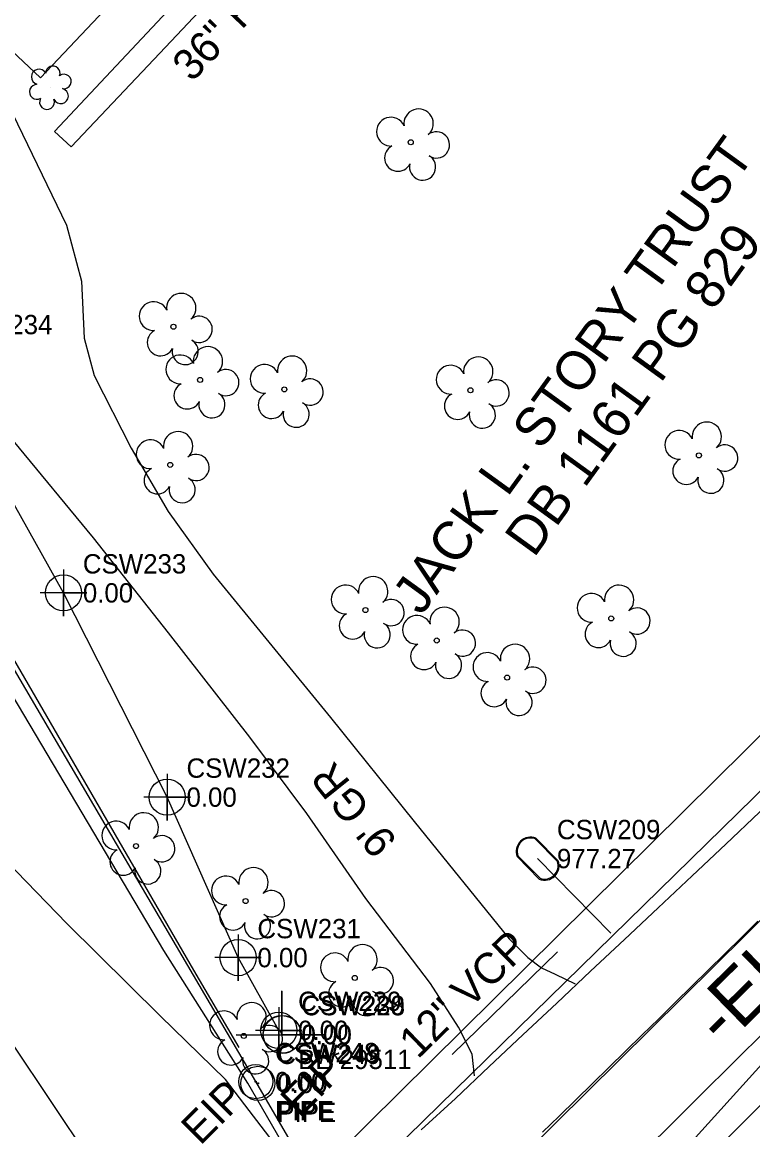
# Model space of a CAD drawing. Extents: x 1182322 to 1186765, y 572295 to 575411.
# Drawn here: x 1185251.3 to 1185345.8, y 574920.3 to 575063.5 of the extents above; entities that cross this region are included whole.
import ezdxf

# ---------------------------------------------------------------- set-up
doc = ezdxf.new("R2010")
doc.units = 0
for name, color, linetype in [('COGO Default Chain', 7, 'Continuous'), ('Exist Building', 7, 'Continuous'), ('Exist Horizontal Alignment', 7, 'Continuous'), ('Exist Horizontal Alignment Direction Label', 7, 'Continuous'), ('Exist Other Culture Area Outline', 7, 'Continuous'), ('Exist Other Culture Area Outline Text', 7, 'Continuous'), ('Exist Other Culture Fence Line', 7, 'Continuous'), ('Exist Property Deed Book Text', 7, 'Continuous'), ('Exist Property Iron Pin CELL', 7, 'Continuous'), ('Exist Property Iron Pin Cogo Comment', 7, 'Continuous'), ('Exist Property Iron Pin Cogo Elevation', 7, 'Continuous'), ('Exist Property Iron Pin Cogo Number', 7, 'Continuous'), ('Exist Property Iron Pin Text', 7, 'Continuous'), ('Exist Property Line', 7, 'Continuous'), ('Exist Property Owner Text', 7, 'Continuous'), ('Exist Right of Way Line', 7, 'Continuous'), ('Exist Roads EOP', 7, 'Continuous'), ('Exist Roads EOP Other', 7, 'Continuous'), ('Exist Roads EOT', 7, 'Continuous'), ('Exist Roads Soil', 7, 'Continuous'), ('Exist Roads Soil Text', 7, 'Continuous'), ('Exist Structure Minor Pipes RCP 12 Inch', 7, 'Continuous'), ('Exist Structure Minor Pipes RCP 12 Inch Text', 7, 'Continuous'), ('Exist Utilities Power Joint Use Telephone CELL', 7, 'Continuous'), ('Exist Utilities Power Joint Use Telephone Cogo Elevation', 7, 'Continuous'), ('Exist Utilities Power Joint Use Telephone Cogo Number', 7, 'Continuous'), ('Exist Utilities Power UG Cable SUE LOS B', 7, 'Continuous'), ('Exist Utilities Power UG Cable SUE LOS B Cogo Comment', 7, 'Continuous'), ('Exist Utilities Power UG Cable SUE LOS B Cogo Elevation', 7, 'Continuous'), ('Exist Utilities Power UG Cable SUE LOS B Cogo Number', 7, 'Continuous'), ('Exist Utilities Power UG Cable SUE LOS B Cogo Point CELL', 7, 'Continuous'), ('Exist Utilities Telephone UG Cable SUE LOS C', 7, 'Continuous'), ('Exist Utilities Water Meter CELL', 7, 'Continuous'), ('Exist Utilities Water Meter Cogo Elevation', 7, 'Continuous'), ('Exist Utilities Water Meter Cogo Number', 7, 'Continuous'), ('Exist Utilities Water UG Line SUE LOS C', 7, 'Continuous'), ('Exist Vegetation Shrub CELL', 7, 'Continuous'), ('Exist Vegetation Tree CELL', 7, 'Continuous'), ('Scratch_Level_9', 7, 'Continuous')]:
    doc.layers.add(name, color=color, linetype=linetype)

msp = doc.modelspace()

# ---------------------------------------------------------------- linework, layer by layer
at = {"layer": 'COGO Default Chain'}
msp.add_line((1185274.49, 574875.93), (1185408.38, 575008.33), dxfattribs=at)
at = {"layer": 'Exist Building'}
msp.add_lwpolyline([(1185252.59, 575090.66), (1185235.92, 575072.97), (1185253.67, 575056.25), (1185270.22, 575073.81), (1185269.43, 575074.55), (1185275.27, 575080.75), (1185273.39, 575082.52), (1185280.48, 575090.05), (1185283.81, 575086.91), (1185287.8, 575091.16), (1185290.26, 575091.49), (1185295.23, 575096.78), (1185295.39, 575099.52), (1185299.21, 575103.58), (1185297.4, 575105.28), (1185301.5, 575109.63), (1185300.32, 575110.74), (1185312.8, 575123.99), (1185294.2, 575141.51), (1185254.54, 575099.4), (1185259.1, 575095.11), (1185253.71, 575089.4), (1185252.49, 575090.55), (1185252.59, 575090.66)], dxfattribs=at)
at = {"layer": 'Exist Horizontal Alignment'}
msp.add_line((1185274.49, 574875.93), (1185408.38, 575008.33), dxfattribs=at)
at = {"layer": 'Exist Other Culture Area Outline'}
msp.add_lwpolyline([(1185271.42, 575066.34), (1185255.47, 575049.34), (1185257.62, 575047.34), (1185269.09, 575059.44), (1185279.98, 575070.98)], dxfattribs=at)
at = {"layer": 'Exist Other Culture Fence Line'}
msp.add_lwpolyline([(1185193.14, 575076.13), (1185212.01, 575045.14), (1185225.65, 575023.13), (1185238.87, 575000.54), (1185273.47, 574940.95), (1185279.32, 574930.96)], dxfattribs=at)
at = {"layer": 'Exist Property Iron Pin CELL'}
for radius in [2.2, 0.0707]:
    msp.add_circle((1185281.5, 574926.53), radius, dxfattribs=at)
at = {"layer": 'Exist Property Line'}
for p, q in [((1185281.5, 574926.53), (1185157.99, 575137.07)), ((1185288.83, 574914.02), (1185281.5, 574926.53))]:
    msp.add_line(p, q, dxfattribs=at)
at = {"layer": 'Exist Right of Way Line'}
for p, q in [((1185262.53, 574888.02), (1185396.43, 575020.42)), ((1185286.44, 574863.84), (1185420.33, 574996.25))]:
    msp.add_line(p, q, dxfattribs=at)
at = {"layer": 'Exist Roads EOP'}
for points in [[(1185302.89, 574920.31), (1185307.32, 574924.36), (1185311.67, 574928.49), (1185316.04, 574932.6), (1185320.43, 574936.69), (1185324.81, 574940.79), (1185329.19, 574944.89), (1185333.56, 574948.99), (1185337.92, 574953.12), (1185342.28, 574957.24), (1185346.64, 574961.36), (1185350.99, 574965.48), (1185355.29, 574969.67), (1185359.5, 574973.94), (1185363.72, 574978.21), (1185367.9, 574982.51), (1185372.07, 574986.82), (1185376.25, 574991.12), (1185380.51, 574995.35), (1185384.76, 574999.58), (1185389.01, 575003.81), (1185393.3, 575008), (1185397.61, 575012.17), (1185401.24, 575015.68)], [(1185347.53, 574933.24), (1185343.28, 574929), (1185339.03, 574924.77), (1185334.77, 574920.55), (1185330.5, 574916.32), (1185326.24, 574912.1), (1185322.01, 574907.85), (1185317.81, 574903.57), (1185314.54, 574900.23)], [(1185288.36, 574912.51), (1185284.33, 574918.04), (1185280.66, 574922.82), (1185277.58, 574926.82)]]:
    msp.add_lwpolyline(points, dxfattribs=at)
at = {"layer": 'Exist Roads EOP Other'}
for points in [[(1185159.49, 575042.42), (1185175.96, 575026.62), (1185186.11, 575016.65), (1185202.29, 575001.05), (1185215.47, 574988.5), (1185226.13, 574977.9), (1185245.32, 574959.06), (1185257.07, 574946.98), (1185269.13, 574935.04), (1185277.58, 574926.82)], [(1185262.1, 574913.39), (1185260, 574916.55), (1185250.08, 574931.38), (1185247.9, 574934.73), (1185245.45, 574937.89), (1185242.83, 574940.77), (1185237.85, 574945.52), (1185227.94, 574955.65), (1185217.22, 574966.65), (1185211.6, 574972.13), (1185207.27, 574976.35), (1185195.28, 574987.61), (1185178.89, 575002.93), (1185174.9, 575006.8), (1185172.1, 575009.85), (1185169.09, 575012.68), (1185149.97, 575030.52)]]:
    msp.add_lwpolyline(points, dxfattribs=at)
at = {"layer": 'Exist Roads EOT'}
msp.add_lwpolyline([(1185346.44, 574947.27), (1185344.3, 574945.17), (1185342.16, 574943.06), (1185340.03, 574940.96), (1185337.89, 574938.85), (1185335.75, 574936.75), (1185333.61, 574934.65), (1185331.46, 574932.56), (1185329.32, 574930.46), (1185327.17, 574928.36), (1185325.03, 574926.27), (1185322.88, 574924.17), (1185320.73, 574922.08), (1185318.59, 574919.98)], dxfattribs=at)
at = {"layer": 'Exist Roads Soil'}
for points in [[(1185309.78, 574927.26), (1185309.5, 574930.07), (1185307.74, 574933.58), (1185304.12, 574939.22), (1185295.74, 574950.18), (1185288.1, 574961.17), (1185280.72, 574971.07), (1185270.21, 574984.53), (1185260.52, 574996.83), (1185250.16, 575009.41), (1185247.35, 575012.78), (1185244.98, 575016.94), (1185239.92, 575025.11), (1185230.87, 575041.19), (1185223.33, 575054.98), (1185215.29, 575072.35), (1185224.36, 575081.55), (1185237.61, 575067.63), (1185238.77, 575067.46), (1185239.97, 575068.21), (1185240.44, 575068.71)], [(1185250.3, 575059.42), (1185248.49, 575057.12), (1185249.44, 575052.9), (1185257.02, 575037.21), (1185258.98, 575029.96), (1185259.31, 575022.6), (1185260.61, 575017.8), (1185265.4, 575008.41), (1185270.2, 575000.2), (1185275.99, 574992.13), (1185291.18, 574973.59), (1185302, 574960.15), (1185314.29, 574944.99), (1185316.69, 574942.56), (1185318.44, 574941.23), (1185320.22, 574940.41), (1185322.79, 574939.15)], [(1185286.14, 574916.55), (1185280.46, 574926.32), (1185269.61, 574943.48), (1185250.02, 574976.54), (1185240.67, 574992.98), (1185236.69, 574996.97), (1185233.78, 575000.25), (1185231.35, 575003.1), (1185221.24, 575018.99), (1185207.44, 575010.28), (1185214.6, 574998.82), (1185215.22, 574997.75), (1185215.72, 574996.56), (1185216.43, 574994.86), (1185216.4, 574992.25), (1185215.47, 574988.5)]]:
    msp.add_lwpolyline(points, dxfattribs=at)
at = {"layer": 'Exist Structure Minor Pipes RCP 12 Inch'}
msp.add_line((1185306.9, 574930.04), (1185320.54, 574943.32), dxfattribs=at)
at = {"layer": 'Exist Utilities Power Joint Use Telephone CELL'}
for p, q in [((1185284.89, 574932.64), (1185284.89, 574932.64)), ((1185284.93, 574932.6), (1185284.93, 574932.6))]:
    msp.add_line(p, q, dxfattribs=at)
for points in [[(1185278.96, 574932.64), (1185290.29, 574932.6), (1185284.89, 574932.62), (1185284.89, 574938.27)], [(1185278.99, 574932.6), (1185290.33, 574932.56), (1185284.93, 574932.58), (1185284.93, 574938.22)]]:
    msp.add_lwpolyline(points, dxfattribs=at)
for centre in [(1185284.9, 574932.65), (1185284.93, 574932.61)]:
    msp.add_circle(centre, 2.45, dxfattribs=at)
at = {"layer": 'Exist Utilities Power UG Cable SUE LOS B'}
msp.add_lwpolyline([(1185284.48, 574933.16), (1185279.22, 574942.56), (1185270.05, 574963.3), (1185256.65, 574989.7), (1185239.34, 575020.62), (1185217.36, 575058), (1185214.16, 575071.09), (1185218.87, 575085.11), (1185228.28, 575090.05), (1185240.72, 575090.06), (1185260.95, 575106.39)], dxfattribs=at)
at = {"layer": 'Exist Utilities Power UG Cable SUE LOS B Cogo Point CELL'}
for points in [[(1185256.65, 574992.7), (1185256.65, 574986.7), (1185256.65, 574989.7), (1185259.65, 574989.7), (1185253.65, 574989.7)], [(1185270.05, 574966.3), (1185270.05, 574960.3), (1185270.05, 574963.3), (1185273.05, 574963.3), (1185267.05, 574963.3)], [(1185279.22, 574945.56), (1185279.22, 574939.56), (1185279.22, 574942.56), (1185282.22, 574942.56), (1185276.22, 574942.56)], [(1185284.48, 574936.16), (1185284.48, 574930.16), (1185284.48, 574933.16), (1185287.48, 574933.16), (1185281.48, 574933.16)]]:
    msp.add_lwpolyline(points, dxfattribs=at)
for centre in [(1185256.65, 574989.7), (1185270.05, 574963.3), (1185279.22, 574942.56), (1185284.48, 574933.16)]:
    msp.add_circle(centre, 2.34, dxfattribs=at)
at = {"layer": 'Exist Utilities Telephone UG Cable SUE LOS C'}
msp.add_lwpolyline([(1185314.54, 574871.05), (1185304.79, 574884.46), (1185317.57, 574896.37), (1185348.98, 574931.01), (1185383.66, 574965.19), (1185415.19, 574997.09), (1185448.52, 575030.25)], dxfattribs=at)
at = {"layer": 'Exist Utilities Water Meter CELL'}
msp.add_line((1185317.95, 574955.36), (1185317.95, 574955.36), dxfattribs=at)
for points in [[(1185317.64, 574957.9), (1185320.51, 574954.98)], [(1185317.74, 574958), (1185320.61, 574955.08)], [(1185318.27, 574952.81), (1185315.41, 574955.71)], [(1185318.17, 574952.71), (1185315.31, 574955.62)]]:
    msp.add_lwpolyline(points, dxfattribs=at)
for centre, radius, start, end in [((1185317.05, 574956.28), 1.86, 68.1698, 200.8299), ((1185317.04, 574956.29), 1.73, 69.6487, 199.3943), ((1185318.87, 574954.43), 1.86, 247.6995, 20.5009), ((1185318.87, 574954.44), 1.73, 249.8224, 18.3038)]:
    msp.add_arc(centre, radius, start, end, dxfattribs=at)
at = {"layer": 'Exist Utilities Water UG Line SUE LOS C'}
msp.add_line((1185317.95, 574955.36), (1185327.4, 574945.72), dxfattribs=at)
msp.add_lwpolyline([(1184698.37, 574456.58), (1184835.97, 574463.78), (1185103.91, 574726.55), (1185431.28, 575046.78)], dxfattribs=at)
at = {"layer": 'Exist Vegetation Shrub CELL'}
msp.add_line((1185255, 575055), (1185255, 575055), dxfattribs=at)
for centre, radius, start, end in [((1185253.48, 575056.38), 0.99, 29.0389, 254.6716), ((1185255.27, 575056.86), 0.929, 338.6566, 180.286), ((1185256.71, 575055.78), 0.937, 259.1912, 127.66), ((1185253.22, 575054.45), 0.968, 90.0906, 299.6215), ((1185256.29, 575053.91), 0.984, 205.4795, 75.5869), ((1185254.51, 575053.12), 0.955, 149.3098, 22.1532)]:
    msp.add_arc(centre, radius, start, end, dxfattribs=at)
at = {"layer": 'Exist Vegetation Tree CELL'}
for p, q in [((1185301.54, 575047.93), (1185301.54, 575047.93)), ((1185270.86, 575024.09), (1185270.86, 575024.09)), ((1185274.31, 575017.21), (1185274.31, 575017.21)), ((1185285.2, 575015.99), (1185285.2, 575015.99)), ((1185309.26, 575015.88), (1185309.26, 575015.88)), ((1185338.81, 575007.46), (1185338.81, 575007.46)), ((1185270.45, 575006.24), (1185270.45, 575006.24)), ((1185295.68, 574987.48), (1185295.68, 574987.48)), ((1185327.47, 574986.39), (1185327.47, 574986.39)), ((1185304.9, 574983.54), (1185304.9, 574983.54)), ((1185314.01, 574978.75), (1185314.01, 574978.75)), ((1185266.02, 574956.97), (1185266.02, 574956.97)), ((1185280.2, 574949.87), (1185280.2, 574949.87)), ((1185294.3, 574939.93), (1185294.3, 574939.93)), ((1185279.95, 574932.44), (1185279.95, 574932.44))]:
    msp.add_line(p, q, dxfattribs=at)
for centre in [(1185301.54, 575047.93), (1185270.86, 575024.09), (1185274.31, 575017.21), (1185285.2, 575015.99), (1185309.26, 575015.88), (1185338.81, 575007.46), (1185270.45, 575006.24), (1185295.68, 574987.48), (1185327.47, 574986.39), (1185304.9, 574983.54), (1185314.01, 574978.75), (1185266.02, 574956.97), (1185280.2, 574949.87), (1185294.3, 574939.93), (1185279.95, 574932.44)]:
    msp.add_circle(centre, 0.326, dxfattribs=at)
for centre, radius, start, end in [((1185302.56, 575050.34), 1.9, 311.3009, 188.3998), ((1185298.99, 575049.3), 1.86, 24.3649, 273.9132), ((1185304.87, 575047.59), 1.7, 235.482, 128.7598), ((1185299.9, 575045.91), 1.73, 116.8634, 333.5455), ((1185303.08, 575044.72), 1.69, 165.7669, 60.4309), ((1185268.3, 575025.45), 1.86, 24.3649, 273.9132), ((1185271.87, 575026.5), 1.9, 311.3009, 188.3998), ((1185274.19, 575023.75), 1.7, 235.482, 128.7598), ((1185269.21, 575022.06), 1.73, 116.8634, 333.5455), ((1185272.39, 575020.88), 1.69, 165.7669, 60.4309), ((1185271.75, 575018.58), 1.86, 24.3649, 273.9132), ((1185275.32, 575019.62), 1.9, 311.3009, 188.3998), ((1185286.21, 575018.4), 1.9, 311.3009, 188.3998), ((1185310.28, 575018.29), 1.9, 311.3009, 188.3998), ((1185282.64, 575017.35), 1.86, 24.3649, 273.9132), ((1185306.71, 575017.25), 1.86, 24.3649, 273.9132), ((1185277.64, 575016.87), 1.7, 235.482, 128.7598), ((1185288.53, 575015.65), 1.7, 235.482, 128.7598), ((1185272.66, 575015.19), 1.73, 116.8634, 333.5455), ((1185312.59, 575015.54), 1.7, 235.482, 128.7598), ((1185275.84, 575014), 1.69, 165.7669, 60.4309), ((1185283.55, 575013.96), 1.73, 116.8634, 333.5455), ((1185307.62, 575013.85), 1.73, 116.8634, 333.5455), ((1185286.73, 575012.78), 1.69, 165.7669, 60.4309), ((1185310.8, 575012.67), 1.69, 165.7669, 60.4309), ((1185339.83, 575009.87), 1.9, 311.3009, 188.3998), ((1185271.47, 575008.65), 1.9, 311.3009, 188.3998), ((1185336.26, 575008.83), 1.86, 24.3649, 273.9132), ((1185267.9, 575007.61), 1.86, 24.3649, 273.9132), ((1185342.14, 575007.12), 1.7, 235.482, 128.7598), ((1185273.78, 575005.9), 1.7, 235.482, 128.7598), ((1185337.16, 575005.44), 1.73, 116.8634, 333.5455), ((1185268.8, 575004.22), 1.73, 116.8634, 333.5455), ((1185271.99, 575003.03), 1.69, 165.7669, 60.4309), ((1185340.35, 575004.25), 1.69, 165.7669, 60.4309), ((1185296.69, 574989.9), 1.9, 311.3009, 188.3998), ((1185293.12, 574988.85), 1.86, 24.3649, 273.9132), ((1185328.49, 574988.8), 1.9, 311.3009, 188.3998), ((1185299.01, 574987.15), 1.7, 235.482, 128.7598), ((1185324.92, 574987.76), 1.86, 24.3649, 273.9132), ((1185305.92, 574985.95), 1.9, 311.3009, 188.3998), ((1185330.8, 574986.05), 1.7, 235.482, 128.7598), ((1185294.03, 574985.46), 1.73, 116.8634, 333.5455), ((1185302.35, 574984.91), 1.86, 24.3649, 273.9132), ((1185325.82, 574984.36), 1.73, 116.8634, 333.5455), ((1185297.21, 574984.28), 1.69, 165.7669, 60.4309), ((1185308.23, 574983.2), 1.7, 235.482, 128.7598), ((1185329.01, 574983.18), 1.69, 165.7669, 60.4309), ((1185303.25, 574981.51), 1.73, 116.8634, 333.5455), ((1185315.03, 574981.16), 1.9, 311.3009, 188.3998), ((1185306.44, 574980.33), 1.69, 165.7669, 60.4309), ((1185311.46, 574980.12), 1.86, 24.3649, 273.9132), ((1185317.34, 574978.41), 1.7, 235.482, 128.7598), ((1185312.36, 574976.72), 1.73, 116.8634, 333.5455), ((1185315.55, 574975.54), 1.69, 165.7669, 60.4309), ((1185263.46, 574958.34), 1.86, 24.3649, 273.9132), ((1185267.03, 574959.38), 1.9, 311.3009, 188.3998), ((1185269.35, 574956.63), 1.7, 235.482, 128.7598), ((1185264.37, 574954.94), 1.73, 116.8634, 333.5455), ((1185267.55, 574953.76), 1.69, 165.7669, 60.4309), ((1185277.64, 574951.24), 1.86, 24.3649, 273.9132), ((1185281.21, 574952.29), 1.9, 311.3009, 188.3998), ((1185283.53, 574949.53), 1.7, 235.482, 128.7598), ((1185278.55, 574947.85), 1.73, 116.8634, 333.5455), ((1185281.73, 574946.67), 1.69, 165.7669, 60.4309), ((1185295.31, 574942.34), 1.9, 311.3009, 188.3998), ((1185291.74, 574941.3), 1.86, 24.3649, 273.9132), ((1185297.63, 574939.59), 1.7, 235.482, 128.7598), ((1185292.65, 574937.91), 1.73, 116.8634, 333.5455), ((1185295.83, 574936.73), 1.69, 165.7669, 60.4309), ((1185277.4, 574933.81), 1.86, 24.3649, 273.9132), ((1185280.97, 574934.85), 1.9, 311.3009, 188.3998), ((1185283.28, 574932.1), 1.7, 235.482, 128.7598), ((1185278.31, 574930.41), 1.73, 116.8634, 333.5455), ((1185281.49, 574929.23), 1.69, 165.7669, 60.4309)]:
    msp.add_arc(centre, radius, start, end, dxfattribs=at)
at = {"layer": 'Scratch_Level_9'}
for radius in [2.2, 0.0707]:
    msp.add_circle((1185281.79, 574926.31), radius, dxfattribs=at)

# ---------------------------------------------------------------- texts
at = {"layer": 'Exist Horizontal Alignment Direction Label'}
msp.add_text('-EL-', height=7, rotation=44.4065, dxfattribs=at).set_placement((1185341.98, 574930.86))
at = {"layer": 'Exist Other Culture Area Outline Text'}
msp.add_text('36" RK', height=4, rotation=46.5944, dxfattribs=at).set_placement((1185273.27, 575055.6))
at = {"layer": 'Exist Property Deed Book Text'}
msp.add_text('DB 1161 PG 829', height=5, rotation=54.0376, dxfattribs=at).set_placement((1185317.47, 574994.12))
at = {"layer": 'Exist Property Iron Pin Cogo Comment'}
msp.add_text('PIPE', height=2.5, dxfattribs=at).set_placement((1185284, 574921.53))
at = {"layer": 'Exist Property Iron Pin Cogo Elevation'}
msp.add_text('0.00', height=2.5, dxfattribs=at).set_placement((1185284, 574925.28))
at = {"layer": 'Exist Property Iron Pin Cogo Number'}
msp.add_text('CSW248', height=2.5, dxfattribs=at).set_placement((1185284, 574929.03))
at = {"layer": 'Exist Property Iron Pin Text'}
msp.add_text('EIP', height=4, rotation=44.9475, dxfattribs=at).set_placement((1185274.33, 574918.17))
at = {"layer": 'Exist Property Owner Text'}
msp.add_text('JACK L. STORY TRUST', height=5, rotation=54.0376, dxfattribs=at).set_placement((1185302.91, 574986.64))
at = {"layer": 'Exist Roads Soil Text'}
msp.add_text("9' GR", height=4, rotation=128.8279, dxfattribs=at).set_placement((1185299.93, 574957.64))
at = {"layer": 'Exist Structure Minor Pipes RCP 12 Inch Text'}
msp.add_text('12" VCP', height=4, rotation=44.2318, dxfattribs=at).set_placement((1185302.46, 574929.36))
at = {"layer": 'Exist Utilities Power Joint Use Telephone Cogo Elevation'}
for p in [(1185287.39, 574931.39), (1185287.43, 574931.35)]:
    msp.add_text('0.00', height=2.5, dxfattribs=at).set_placement(p)
at = {"layer": 'Exist Utilities Power Joint Use Telephone Cogo Number'}
for s, p in [('CSW230', (1185287.39, 574935.14)), ('CSW228', (1185287.43, 574935.1))]:
    msp.add_text(s, height=2.5, dxfattribs=at).set_placement(p)
at = {"layer": 'Exist Utilities Power UG Cable SUE LOS B Cogo Comment'}
msp.add_text('BL*29511', height=2.5, dxfattribs=at).set_placement((1185286.98, 574928.16))
at = {"layer": 'Exist Utilities Power UG Cable SUE LOS B Cogo Elevation'}
for p in [(1185259.15, 574988.45), (1185272.55, 574962.05), (1185281.72, 574941.31), (1185286.98, 574931.91)]:
    msp.add_text('0.00', height=2.5, dxfattribs=at).set_placement(p)
at = {"layer": 'Exist Utilities Power UG Cable SUE LOS B Cogo Number'}
for s, p in [('CSW234', (1185241.84, 575023.12)), ('CSW233', (1185259.15, 574992.2)), ('CSW232', (1185272.55, 574965.8)), ('CSW231', (1185281.72, 574945.06)), ('CSW229', (1185286.98, 574935.66))]:
    msp.add_text(s, height=2.5, dxfattribs=at).set_placement(p)
at = {"layer": 'Exist Utilities Water Meter Cogo Elevation'}
msp.add_text('977.27', height=2.5, dxfattribs=at).set_placement((1185320.45, 574954.11))
at = {"layer": 'Exist Utilities Water Meter Cogo Number'}
msp.add_text('CSW209', height=2.5, dxfattribs=at).set_placement((1185320.45, 574957.86))
at = {"layer": 'Scratch_Level_9'}
for s, p in [('CSW249', (1185284.29, 574928.81)), ('0.00', (1185284.29, 574925.06)), ('PIPE', (1185284.29, 574921.31))]:
    msp.add_text(s, height=2.5, dxfattribs=at).set_placement(p)
msp.add_text('EIP', height=4, rotation=44.9475, dxfattribs=at).set_placement((1185287.16, 574921.75))

doc.saveas('drawing.dxf')
